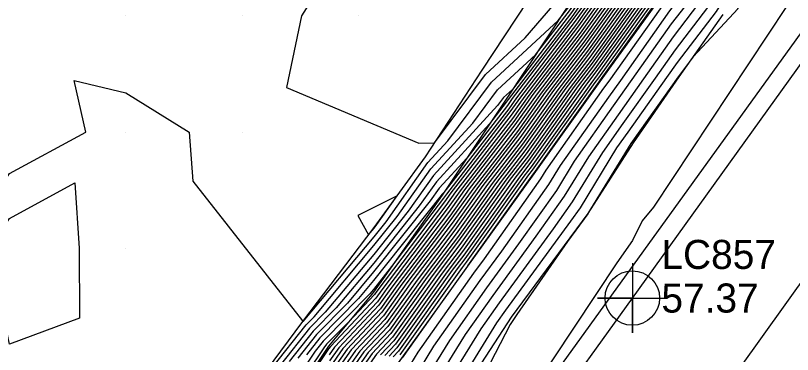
# Model space of a CAD drawing. Extents: x 2188792 to 2191981, y 386090 to 389710.
# Drawn here: x 2190510.7 to 2190577.5, y 388221.1 to 388250.2 of the extents above; entities that cross this region are included whole.
import ezdxf

# ---------------------------------------------------------------- set-up
doc = ezdxf.new("R2010")
doc.units = 0
for name, color, linetype in [('DTM Contours Major', 7, 'Continuous'), ('DTM Contours Minor', 7, 'Continuous'), ('Exist DTM QL2 LIDAR Elevation Point', 7, 'Continuous'), ('Exist Roads EOP', 7, 'Continuous'), ('Exist Roads EOT', 7, 'Continuous'), ('Exist Roads EOT Cogo Elevation', 7, 'Continuous'), ('Exist Roads EOT Cogo Number', 7, 'Continuous'), ('Exist Roads EOT Cogo Point CELL', 7, 'Continuous'), ('PH Exist DTM Breakline', 7, 'Continuous')]:
    doc.layers.add(name, color=color, linetype=linetype)

msp = doc.modelspace()

# ---------------------------------------------------------------- linework, layer by layer
at = {"layer": 'DTM Contours Major'}
for points in [[(2190584.709, 388290.425), (2190572.676, 388269.728), (2190569.259, 388265.049), (2190565.35, 388259.596), (2190564.219, 388258.061), (2190559.041, 388251.268), (2190558.501, 388250.511), (2190553.419, 388243.892), (2190552.646, 388243.18), (2190552.139, 388242.499), (2190546.626, 388236.494), (2190544.449, 388233.413), (2190541.492, 388229.698), (2190537.304, 388224.719), (2190535.97, 388223.366), (2190533.466, 388220.201)], [(2190586.003, 388289.355), (2190576.554, 388273.103), (2190570.079, 388264.237), (2190566.95, 388259.872), (2190564.737, 388256.866), (2190560.669, 388251.53), (2190559.026, 388249.23), (2190554.47, 388243.297), (2190553.308, 388241.67), (2190548.126, 388234.98), (2190547.581, 388234.217), (2190541.745, 388226.524), (2190541.541, 388226.239), (2190539.327, 388223.899), (2190537.427, 388221.97), (2190537.18, 388221.658), (2190532.854, 388215.223)], [(2190588.188, 388283.228), (2190572.538, 388261.8), (2190571.751, 388260.702), (2190566.289, 388253.284), (2190565.55, 388252.315), (2190560.601, 388245.387), (2190559.793, 388244.335), (2190554.912, 388237.501), (2190554.015, 388236.344), (2190549.222, 388229.63), (2190548.237, 388228.332), (2190543.481, 388221.669), (2190542.798, 388220.947)], [(2190584.31, 388279.853), (2190571.718, 388262.612), (2190570.151, 388260.425), (2190565.771, 388254.478), (2190563.923, 388252.053), (2190560.076, 388246.668), (2190558.019, 388243.989), (2190554.377, 388238.891), (2190552.052, 388235.889), (2190548.675, 388231.159), (2190546.073, 388227.729), (2190542.834, 388223.192), (2190540.995, 388221.248), (2190537.964, 388216.945)], [(2190587.352, 388278.41), (2190573.783, 388261.57), (2190573.358, 388260.987), (2190573.351, 388260.978), (2190573.198, 388260.77), (2190567.907, 388251.931), (2190566.913, 388250.63), (2190562.698, 388244.665), (2190561.673, 388243.222), (2190557.512, 388237.334), (2190556.513, 388235.703), (2190552.462, 388229.962), (2190550.623, 388227.45), (2190546.634, 388221.8), (2190545.392, 388219.78)], [(2190580.432, 388276.478), (2190570.899, 388263.425), (2190568.55, 388260.149), (2190565.254, 388255.672), (2190562.296, 388251.792), (2190559.551, 388247.949), (2190556.245, 388243.643), (2190553.843, 388240.28), (2190550.089, 388235.435), (2190548.128, 388232.688), (2190543.909, 388227.126), (2190542.188, 388224.716), (2190539.192, 388221.549), (2190537.764, 388219.522)], [(2190577.545, 388257.994), (2190572.762, 388250.868), (2190572.835, 388250.833), (2190568.969, 388246.673), (2190567.751, 388245.076), (2190567.672, 388244.965), (2190563.746, 388239.441), (2190563.595, 388239.227), (2190559.914, 388233.215), (2190559.898, 388233.192), (2190558.151, 388230.804), (2190553.798, 388224.532), (2190553.226, 388223.671), (2190549.387, 388216.244)]]:
    msp.add_lwpolyline(points, dxfattribs=at)
at = {"layer": 'DTM Contours Minor'}
for points in [[(2190504.947, 388220.22), (2190507.269, 388223.108), (2190505.765, 388230.221), (2190510.156, 388236.652), (2190516.706, 388240.222), (2190515.721, 388244.659), (2190520.157, 388243.594), (2190525.594, 388240.222), (2190525.924, 388235.988), (2190535.365, 388223.994), (2190535.398, 388223.937), (2190541.51, 388231.201), (2190542.549, 388232.507), (2190546.141, 388237.593), (2190547.849, 388239.452), (2190551.612, 388244.51), (2190557.351, 388249.8), (2190558.291, 388251.024), (2190558.391, 388251.164), (2190564.012, 388258.538), (2190564.709, 388259.485), (2190568.931, 388265.374), (2190571.125, 388268.378), (2190584.192, 388290.854)], [(2190532.723, 388219.91), (2190535.679, 388223.645), (2190536.345, 388224.321), (2190541.501, 388230.45), (2190543.499, 388232.96), (2190546.384, 388237.043), (2190549.994, 388240.975), (2190552.129, 388243.845), (2190555.385, 388246.846), (2190558.396, 388250.767), (2190558.716, 388251.216), (2190564.116, 388258.3), (2190565.029, 388259.54), (2190569.095, 388265.212), (2190571.9, 388269.053), (2190584.45, 388290.639)], [(2190584.968, 388290.211), (2190573.452, 388270.403), (2190569.423, 388264.887), (2190565.67, 388259.651), (2190564.323, 388257.822), (2190559.367, 388251.321), (2190558.606, 388250.255), (2190553.051, 388243.02), (2190552.88, 388242.781), (2190551.452, 388240.938), (2190546.868, 388235.945), (2190545.398, 388233.865), (2190541.484, 388228.946), (2190538.262, 388225.117), (2190536.261, 388223.087), (2190534.209, 388220.492)], [(2190585.227, 388289.997), (2190574.227, 388271.078), (2190569.587, 388264.724), (2190565.99, 388259.706), (2190564.426, 388257.583), (2190559.692, 388251.373), (2190558.711, 388249.999), (2190553.406, 388243.09), (2190552.987, 388242.503), (2190549.486, 388237.984), (2190547.11, 388235.396), (2190546.348, 388234.318), (2190541.475, 388228.195), (2190539.221, 388225.515), (2190536.553, 388222.807), (2190534.951, 388220.784)], [(2190585.744, 388289.569), (2190575.778, 388272.428), (2190569.915, 388264.399), (2190566.63, 388259.817), (2190564.633, 388257.105), (2190560.343, 388251.478), (2190558.921, 388249.486), (2190554.116, 388243.228), (2190553.201, 388241.948), (2190547.733, 388234.889), (2190547.471, 388234.523), (2190543.014, 388228.646), (2190541.458, 388226.691), (2190541.138, 388226.311), (2190537.135, 388222.249), (2190536.437, 388221.366), (2190532.762, 388215.9)], [(2190586.261, 388289.141), (2190577.33, 388273.778), (2190570.243, 388264.074), (2190567.27, 388259.928), (2190564.84, 388256.628), (2190560.994, 388251.582), (2190559.131, 388248.974), (2190554.825, 388243.366), (2190553.415, 388241.392), (2190548.518, 388235.071), (2190547.69, 388233.911), (2190542.177, 388226.644), (2190541.671, 388225.934), (2190537.749, 388221.79), (2190537.604, 388221.584), (2190533.033, 388214.77)], [(2190585.485, 388289.783), (2190575.003, 388271.753), (2190569.751, 388264.562), (2190566.31, 388259.762), (2190564.53, 388257.344), (2190560.018, 388251.425), (2190558.816, 388249.743), (2190553.761, 388243.159), (2190553.094, 388242.225), (2190547.52, 388235.03), (2190547.352, 388234.847), (2190547.298, 388234.771), (2190541.466, 388227.443), (2190540.179, 388225.913), (2190536.844, 388222.528), (2190535.694, 388221.075)], [(2190590.515, 388285.253), (2190573.03, 388261.312), (2190572.711, 388260.868), (2190566.599, 388252.567), (2190566.527, 388252.472), (2190560.916, 388244.619), (2190560.858, 388244.543), (2190555.233, 388236.668), (2190555.193, 388236.617), (2190549.55, 388228.713), (2190549.535, 388228.694), (2190546.791, 388224.849), (2190543.927, 388220.793)], [(2190589.739, 388284.578), (2190572.866, 388261.475), (2190572.391, 388260.812), (2190566.496, 388252.806), (2190566.201, 388252.42), (2190560.811, 388244.875), (2190560.503, 388244.474), (2190555.126, 388236.946), (2190554.8, 388236.526), (2190549.441, 388229.019), (2190549.103, 388228.573), (2190543.739, 388221.059)], [(2190588.964, 388283.903), (2190572.702, 388261.637), (2190572.071, 388260.757), (2190566.392, 388253.045), (2190565.876, 388252.368), (2190560.706, 388245.131), (2190560.148, 388244.405), (2190555.019, 388237.224), (2190554.408, 388236.435), (2190549.331, 388229.325), (2190548.67, 388228.453), (2190543.61, 388221.364), (2190543.159, 388220.887)], [(2190587.413, 388282.553), (2190572.374, 388261.962), (2190571.431, 388260.646), (2190566.185, 388253.522), (2190565.225, 388252.263), (2190560.496, 388245.644), (2190559.438, 388244.266), (2190554.805, 388237.779), (2190553.623, 388236.253), (2190549.112, 388229.936), (2190547.804, 388228.211), (2190543.351, 388221.973), (2190542.437, 388221.007)], [(2190586.637, 388281.878), (2190572.21, 388262.125), (2190571.111, 388260.591), (2190566.082, 388253.761), (2190564.899, 388252.21), (2190560.391, 388245.9), (2190559.083, 388244.197), (2190554.698, 388238.057), (2190553.23, 388236.162), (2190549.003, 388230.242), (2190547.371, 388228.091), (2190543.222, 388222.278), (2190542.077, 388221.067)], [(2190585.861, 388281.203), (2190572.046, 388262.287), (2190570.791, 388260.536), (2190565.978, 388254), (2190564.574, 388252.158), (2190560.286, 388246.156), (2190558.729, 388244.128), (2190554.591, 388238.335), (2190552.837, 388236.071), (2190548.894, 388230.548), (2190546.938, 388227.97), (2190543.093, 388222.583), (2190541.716, 388221.128), (2190538.044, 388215.914)], [(2190585.086, 388280.528), (2190571.882, 388262.45), (2190570.471, 388260.48), (2190565.875, 388254.239), (2190564.249, 388252.106), (2190560.181, 388246.412), (2190558.374, 388244.059), (2190554.484, 388238.613), (2190552.445, 388235.98), (2190548.784, 388230.854), (2190546.506, 388227.85), (2190542.964, 388222.887), (2190541.356, 388221.188), (2190538.004, 388216.429)], [(2190583.535, 388279.178), (2190571.554, 388262.775), (2190569.831, 388260.37), (2190565.668, 388254.717), (2190563.598, 388252.001), (2190559.971, 388246.925), (2190557.664, 388243.92), (2190554.27, 388239.169), (2190551.659, 388235.798), (2190548.565, 388231.465), (2190545.64, 388227.609), (2190542.705, 388223.497), (2190540.634, 388221.308), (2190537.924, 388217.46)], [(2190582.759, 388278.503), (2190571.39, 388262.937), (2190569.51, 388260.315), (2190565.564, 388254.956), (2190563.272, 388251.949), (2190559.866, 388247.181), (2190557.309, 388243.851), (2190554.163, 388239.447), (2190551.267, 388235.708), (2190548.456, 388231.771), (2190545.207, 388227.488), (2190542.576, 388223.801), (2190540.274, 388221.368), (2190537.884, 388217.976)], [(2190581.983, 388277.828), (2190571.226, 388263.1), (2190569.19, 388260.259), (2190565.461, 388255.194), (2190562.947, 388251.896), (2190559.761, 388247.437), (2190556.954, 388243.782), (2190554.056, 388239.725), (2190550.874, 388235.617), (2190548.347, 388232.077), (2190544.774, 388227.368), (2190542.446, 388224.106), (2190539.913, 388221.429), (2190537.844, 388218.491)], [(2190581.208, 388277.153), (2190571.063, 388263.262), (2190568.87, 388260.204), (2190565.357, 388255.433), (2190562.621, 388251.844), (2190559.656, 388247.693), (2190556.6, 388243.713), (2190553.95, 388240.002), (2190550.482, 388235.526), (2190548.237, 388232.382), (2190544.342, 388227.247), (2190542.317, 388224.411), (2190539.552, 388221.489), (2190537.804, 388219.007)], [(2190579.656, 388275.803), (2190570.735, 388263.587), (2190568.23, 388260.093), (2190565.15, 388255.911), (2190561.97, 388251.739), (2190559.446, 388248.206), (2190555.89, 388243.574), (2190553.736, 388240.558), (2190549.696, 388235.344), (2190548.018, 388232.994), (2190543.476, 388227.006), (2190542.059, 388225.02), (2190538.831, 388221.609), (2190537.724, 388220.038)], [(2190578.881, 388275.128), (2190570.571, 388263.749), (2190567.91, 388260.038), (2190565.047, 388256.15), (2190561.645, 388251.687), (2190559.341, 388248.462), (2190555.535, 388243.505), (2190553.629, 388240.836), (2190549.304, 388235.253), (2190547.909, 388233.3), (2190543.043, 388226.885), (2190541.929, 388225.325), (2190538.471, 388221.669), (2190537.684, 388220.553)], [(2190583.627, 388275.435), (2190573.194, 388261.15), (2190573.031, 388260.923), (2190569.277, 388255.824), (2190567.146, 388252.265), (2190566.746, 388251.74), (2190561.704, 388244.605), (2190561.258, 388243.979), (2190556.295, 388236.955), (2190555.833, 388236.201), (2190550.975, 388229.316), (2190550.077, 388228.089), (2190545.281, 388221.297), (2190544.645, 388220.263)], [(2190578.105, 388274.453), (2190570.407, 388263.912), (2190567.59, 388259.983), (2190564.943, 388256.389), (2190561.32, 388251.635), (2190559.236, 388248.718), (2190555.18, 388243.436), (2190553.522, 388241.114), (2190548.911, 388235.162), (2190547.8, 388233.606), (2190542.61, 388226.765), (2190541.8, 388225.63), (2190538.11, 388221.73), (2190537.644, 388221.069)], [(2190585.39, 388274.326), (2190574.172, 388260.404), (2190573, 388258.836), (2190568.668, 388251.598), (2190567.081, 388249.519), (2190563.693, 388244.725), (2190562.088, 388242.466), (2190558.728, 388237.712), (2190557.194, 388235.205), (2190553.949, 388230.608), (2190551.17, 388226.811), (2190547.987, 388222.303), (2190546.139, 388219.297)], [(2190583.427, 388270.243), (2190575.015, 388259.802), (2190572.62, 388256.596), (2190569.428, 388251.265), (2190567.248, 388248.408), (2190564.688, 388244.785), (2190562.502, 388241.71), (2190559.945, 388238.091), (2190557.874, 388234.708), (2190555.436, 388231.254), (2190551.717, 388226.171), (2190549.341, 388222.806), (2190546.887, 388218.814)], [(2190581.465, 388266.159), (2190575.857, 388259.2), (2190572.239, 388254.356), (2190570.189, 388250.932), (2190567.416, 388247.298), (2190565.683, 388244.845), (2190562.917, 388240.954), (2190561.162, 388238.47), (2190558.554, 388234.21), (2190556.924, 388231.9), (2190552.263, 388225.532), (2190550.694, 388223.31), (2190547.634, 388218.332)], [(2190579.502, 388262.076), (2190576.7, 388258.598), (2190571.858, 388252.116), (2190570.95, 388250.599), (2190567.583, 388246.187), (2190566.677, 388244.905), (2190563.332, 388240.197), (2190562.378, 388238.848), (2190559.234, 388233.712), (2190558.411, 388232.546), (2190552.81, 388224.893), (2190552.047, 388223.813), (2190548.381, 388217.849)], [(2190540.159, 388257.921), (2190535.263, 388250.223), (2190533.985, 388244.049), (2190545.364, 388239.266), (2190546.709, 388239.279), (2190551.094, 388245.175), (2190554.505, 388248.319), (2190557.441, 388251.723)], [(2190579.091, 388253.272), (2190577.003, 388251.026), (2190565.545, 388233.745), (2190564.584, 388232.577), (2190563.746, 388230.897), (2190562.41, 388228.971), (2190551.391, 388212.38), (2190551.064, 388211.748), (2190550.594, 388211.148), (2190550.538, 388210.827), (2190543.937, 388201.219), (2190537.081, 388191.156), (2190533.487, 388185.157), (2190529.918, 388179.672), (2190520.079, 388166.417), (2190512.246, 388155.866), (2190502.364, 388142.197), (2190496.579, 388133.964)], [(2190508.411, 388230.221), (2190510.156, 388232.777), (2190515.774, 388235.84), (2190516.128, 388230.221), (2190516.177, 388224.201), (2190510.156, 388221.967), (2190508.411, 388230.221)], [(2190543.501, 388234.747), (2190540.105, 388233.038), (2190541.043, 388231.389), (2190541.518, 388231.953), (2190541.599, 388232.054), (2190543.501, 388234.747)]]:
    msp.add_lwpolyline(points, dxfattribs=at)
at = {"layer": 'Exist DTM QL2 LIDAR Elevation Point'}
for p, q in [((2190520.157, 388250.223), (2190520.157, 388250.223)), ((2190530.158, 388250.223), (2190530.158, 388250.223)), ((2190540.159, 388250.223), (2190540.159, 388250.223)), ((2190520.157, 388240.222), (2190520.157, 388240.222)), ((2190530.158, 388240.222), (2190530.158, 388240.222)), ((2190520.157, 388230.221), (2190520.157, 388230.221))]:
    msp.add_line(p, q, dxfattribs=at)
at = {"layer": 'Exist Roads EOP'}
msp.add_lwpolyline([(2191117.249, 388879.058), (2191079.828, 388842.231), (2191041.78, 388804.717), (2191005.521, 388768.388), (2190968.813, 388731.779), (2190932.611, 388694.747), (2190897.463, 388657.367), (2190862.115, 388618.542), (2190828.092, 388579.337), (2190795.886, 388540.624), (2190765.721, 388503.072), (2190733.106, 388461.208), (2190701.312, 388418.791), (2190672.539, 388379.484), (2190643.174, 388339.162), (2190612.645, 388296.995), (2190582.398, 388254.562), (2190551.22, 388211.33), (2190519.268, 388166.971), (2190488.249, 388123.952), (2190458.501, 388082.405), (2190428.971, 388041.571), (2190398.227, 387998.986)], dxfattribs=at)
at = {"layer": 'Exist Roads EOT'}
for points in [[(2190408.016, 387990.619), (2190439.107, 388033.638), (2190467.847, 388074.164), (2190498.203, 388115.837), (2190529, 388158.896), (2190561.283, 388203.581), (2190592.611, 388247.356), (2190622.811, 388289.51), (2190652.954, 388330.977), (2190681.755, 388370.469), (2190711.272, 388410.904), (2190743.801, 388454.121), (2190774.93, 388494.241), (2190804.861, 388531.697), (2190837.827, 388571.618), (2190870.748, 388609.702), (2190906.526, 388649.037), (2190941.177, 388685.637), (2190977.299, 388722.46), (2191013.038, 388758.347), (2191050.74, 388795.921), (2191087.875, 388832.598), (2191125.862, 388870.149)], [(2190415.064, 388019.09), (2190445.56, 388061.245), (2190473.487, 388100.115), (2190503.229, 388141.605), (2190533.333, 388183.744), (2190563.731, 388225.945), (2190594.017, 388268.083), (2190624.176, 388310.153), (2190656.565, 388354.896), (2190687.512, 388397.436), (2190719.557, 388440.71), (2190751.07, 388481.79), (2190777.618, 388515.751), (2190809.207, 388554.646), (2190841.125, 388592.518), (2190874.304, 388630.266), (2190909.444, 388668.428), (2190945.996, 388706.518), (2190984.282, 388745.174), (2191021.668, 388782.38), (2191059.687, 388820.174), (2191097.04, 388857.128), (2191110.466, 388870.43)]]:
    msp.add_lwpolyline(points, dxfattribs=at)
at = {"layer": 'Exist Roads EOT Cogo Point CELL'}
msp.add_lwpolyline([(2190563.731, 388228.945), (2190563.731, 388222.945), (2190563.731, 388225.945), (2190560.731, 388225.945), (2190566.731, 388225.945)], dxfattribs=at)
msp.add_circle((2190563.731, 388225.945), 2.344, dxfattribs=at)
at = {"layer": 'PH Exist DTM Breakline'}
for points in [[(2190545.924, 388238.085), (2190550.815, 388245.534), (2190555.707, 388252.983), (2190560.598, 388260.432), (2190562.442, 388270.056)], [(2190568.343, 388265.957), (2190563.679, 388259.307), (2190558.243, 388251.14), (2190552.807, 388242.973), (2190547.37, 388234.805)], [(2190573.365, 388260.981), (2190566.633, 388252.489), (2190560.94, 388244.559), (2190555.248, 388236.629), (2190549.555, 388228.699), (2190543.862, 388220.769), (2190538.274, 388212.947), (2190532.686, 388205.125), (2190527.097, 388197.303), (2190521.509, 388189.481), (2190515.92, 388181.659), (2190510.332, 388173.837), (2190505.045, 388167.188), (2190499.757, 388160.539), (2190494.47, 388153.89), (2190489.183, 388147.242), (2190484.945, 388143.462), (2190482.251, 388141.222), (2190480.035, 388140.279), (2190478.381, 388140.084), (2190476.599, 388139.85)], [(2190489.393, 388138.55), (2190497.676, 388148.42), (2190502.037, 388153.659), (2190507.188, 388160.473), (2190511.907, 388165.857), (2190514.479, 388169.411), (2190518.632, 388175.106), (2190523.537, 388181.974), (2190527.932, 388188.628), (2190533.018, 388195.303), (2190537.716, 388201.376), (2190542.739, 388208.87), (2190548.919, 388217.501), (2190553.326, 388224.289), (2190559.928, 388233.205), (2190563.824, 388239.298), (2190567.766, 388244.971), (2190571.555, 388250.334)], [(2190474.929, 388144.233), (2190477.37, 388146.787), (2190481.047, 388149.981), (2190484.233, 388153.041), (2190487.533, 388157.26), (2190491.136, 388161.138), (2190495.164, 388166.26), (2190499.696, 388171.89), (2190502.458, 388175.917), (2190505.726, 388181.17), (2190509.129, 388186.651), (2190512.079, 388191.151), (2190515.19, 388194.896), (2190517.958, 388199.11), (2190521.252, 388203.381), (2190524.171, 388207.185), (2190526.574, 388210.827), (2190528.902, 388214.434), (2190532.246, 388219.722), (2190535.388, 388223.924), (2190541.519, 388232.016), (2190545.924, 388238.085)], [(2190547.37, 388234.805), (2190541.455, 388226.443), (2190537.586, 388221.817), (2190532.909, 388214.814), (2190530.992, 388211.597), (2190528.812, 388208.112), (2190526.438, 388204.447), (2190522.684, 388199.247), (2190517.558, 388192.701), (2190513.363, 388186.416), (2190509.715, 388181.468), (2190506.095, 388175.777), (2190502.833, 388170.71), (2190499.762, 388166.836), (2190494.599, 388159.647), (2190490.489, 388154.543), (2190486.775, 388150.706), (2190484.006, 388147.743), (2190481.113, 388144.928), (2190479.219, 388143.232), (2190477.256, 388141.928)]]:
    msp.add_lwpolyline(points, dxfattribs=at)

# ---------------------------------------------------------------- texts
at = {"layer": 'Exist Roads EOT Cogo Elevation'}
msp.add_text('57.37', height=2.5, dxfattribs=at).set_placement((2190566.231, 388224.695))
at = {"layer": 'Exist Roads EOT Cogo Number'}
msp.add_text('LC857', height=2.5, dxfattribs=at).set_placement((2190566.231, 388228.445))

doc.saveas('drawing.dxf')
